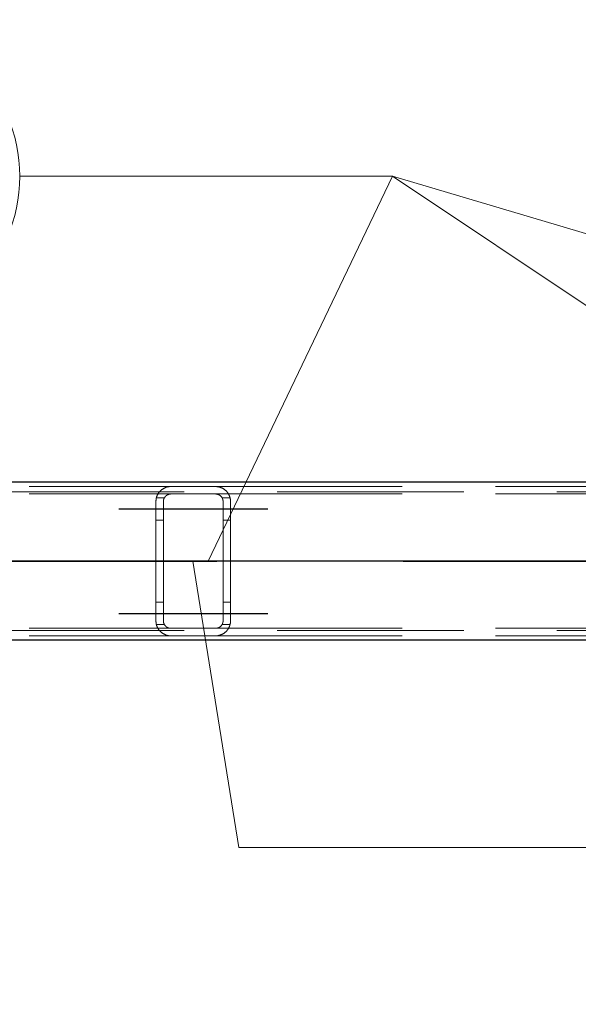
# Model space of a CAD drawing. Header units: millimetres. Extents: x -851 to 2, y 9346 to 10016.
# Tile 313 of 505: x -377 to -369, y 9388 to 9401. Entities that reach past the tile are written whole.
import ezdxf

# ---------------------------------------------------------------- set-up
doc = ezdxf.new("R2010")
doc.units = ezdxf.units.MM
doc.header["$LTSCALE"] = 10
doc.linetypes.add('HIDDEN', pattern=[0.375, 0.25, -0.125])
doc.linetypes.add('MITTE', pattern=[2, 1.25, -0.25, 0.25, -0.25])
for name, color, linetype, lineweight in [('PS_Hidden', 2, 'HIDDEN', 9), ('PS_Pos', 1, 'Continuous', 15), ('PS_Shape', 161, 'Continuous', 30), ('PS_SOLID', 7, 'Continuous', 30)]:
    doc.layers.add(name, color=color, linetype=linetype, lineweight=lineweight)
doc.layers.add('PS_Mid', color=5, linetype='MITTE')
doc.styles.add('simplex', font='simplex.shx', dxfattribs={"width": 0.75})

# ---------------------------------------------------------------- blocks, each defined once
blk = doc.blocks.new('*X976')
at = {"layer": 'PS_Hidden', "color": 2, "linetype": 'HIDDEN'}
for p, q in [((-187.116, 9394.594), (-423.956, 9394.594)), ((-384.192, 9394.664), (-374.792, 9394.664)), ((-374.958, 9394.575), (-374.956, 9394.579)), ((-374.956, 9394.579), (-374.953, 9394.582)), ((-374.953, 9394.582), (-374.95, 9394.586)), ((-374.95, 9394.586), (-374.948, 9394.59)), ((-374.948, 9394.59), (-374.945, 9394.593)), ((-374.945, 9394.593), (-374.942, 9394.596)), ((-374.942, 9394.596), (-374.939, 9394.6)), ((-374.939, 9394.6), (-374.936, 9394.603)), ((-374.936, 9394.603), (-374.933, 9394.606)), ((-374.933, 9394.606), (-374.929, 9394.609)), ((-374.929, 9394.609), (-374.926, 9394.612)), ((-374.926, 9394.612), (-374.923, 9394.615)), ((-374.923, 9394.615), (-374.92, 9394.618)), ((-374.92, 9394.618), (-374.916, 9394.621)), ((-374.916, 9394.621), (-374.913, 9394.623)), ((-374.913, 9394.623), (-374.909, 9394.626)), ((-374.909, 9394.626), (-374.905, 9394.629)), ((-374.905, 9394.629), (-374.901, 9394.631)), ((-374.901, 9394.631), (-374.897, 9394.634)), ((-374.897, 9394.634), (-374.893, 9394.637)), ((-374.893, 9394.637), (-374.888, 9394.639)), ((-374.888, 9394.639), (-374.883, 9394.642)), ((-374.883, 9394.642), (-374.879, 9394.644)), ((-374.879, 9394.644), (-374.874, 9394.646)), ((-374.874, 9394.646), (-374.869, 9394.648)), ((-374.869, 9394.648), (-374.864, 9394.65)), ((-374.864, 9394.65), (-374.858, 9394.652)), ((-374.858, 9394.652), (-374.853, 9394.654)), ((-374.853, 9394.654), (-374.847, 9394.656)), ((-374.847, 9394.656), (-374.842, 9394.657)), ((-374.842, 9394.657), (-374.835, 9394.659)), ((-374.835, 9394.659), (-374.829, 9394.66)), ((-374.829, 9394.66), (-374.822, 9394.661)), ((-374.822, 9394.661), (-374.815, 9394.662)), ((-374.815, 9394.662), (-374.807, 9394.663)), ((-374.807, 9394.663), (-374.8, 9394.663)), ((-374.8, 9394.663), (-374.792, 9394.664)), ((-374.792, 9394.664), (-374.192, 9394.664)), ((-374.192, 9394.664), (-364.792, 9394.664)), ((-374.192, 9394.664), (-374.185, 9394.663)), ((-374.185, 9394.663), (-374.178, 9394.663)), ((-374.178, 9394.663), (-374.171, 9394.662)), ((-374.171, 9394.662), (-374.164, 9394.661)), ((-374.164, 9394.661), (-374.157, 9394.66)), ((-374.157, 9394.66), (-374.15, 9394.659)), ((-374.15, 9394.659), (-374.143, 9394.657)), ((-374.143, 9394.657), (-374.137, 9394.656)), ((-374.137, 9394.656), (-374.131, 9394.654)), ((-374.131, 9394.654), (-374.126, 9394.652)), ((-374.126, 9394.652), (-374.121, 9394.65)), ((-374.121, 9394.65), (-374.116, 9394.648)), ((-374.116, 9394.648), (-374.111, 9394.646)), ((-374.111, 9394.646), (-374.106, 9394.644)), ((-374.106, 9394.644), (-374.101, 9394.641)), ((-374.101, 9394.641), (-374.096, 9394.639)), ((-374.096, 9394.639), (-374.092, 9394.636)), ((-374.092, 9394.636), (-374.087, 9394.634)), ((-374.087, 9394.634), (-374.083, 9394.631)), ((-374.083, 9394.631), (-374.079, 9394.628)), ((-374.079, 9394.628), (-374.075, 9394.625)), ((-374.075, 9394.625), (-374.071, 9394.622)), ((-374.071, 9394.622), (-374.067, 9394.619)), ((-374.067, 9394.619), (-374.063, 9394.616)), ((-374.063, 9394.616), (-374.06, 9394.613)), ((-374.06, 9394.613), (-374.056, 9394.61)), ((-374.056, 9394.61), (-374.053, 9394.607)), ((-374.053, 9394.607), (-374.05, 9394.604)), ((-374.05, 9394.604), (-374.047, 9394.601)), ((-374.047, 9394.601), (-374.044, 9394.598)), ((-374.044, 9394.598), (-374.041, 9394.595)), ((-374.041, 9394.595), (-374.038, 9394.591)), ((-374.038, 9394.591), (-374.036, 9394.588)), ((-374.036, 9394.588), (-374.033, 9394.584)), ((-374.033, 9394.584), (-374.03, 9394.581)), ((-374.03, 9394.581), (-374.028, 9394.577)), ((-384.192, 9394.564), (-374.792, 9394.564)), ((-374.992, 9394.478), (-374.991, 9394.483)), ((-374.992, 9394.473), (-374.992, 9394.478)), ((-374.992, 9394.468), (-374.992, 9394.473)), ((-374.992, 9394.464), (-374.992, 9394.468)), ((-374.992, 9392.864), (-374.992, 9394.464)), ((-374.991, 9394.488), (-374.99, 9394.493)), ((-374.991, 9394.483), (-374.991, 9394.488)), ((-374.99, 9394.493), (-374.989, 9394.497)), ((-374.989, 9394.502), (-374.988, 9394.507)), ((-374.989, 9394.497), (-374.989, 9394.502)), ((-374.988, 9394.507), (-374.987, 9394.511)), ((-374.987, 9394.511), (-374.985, 9394.516)), ((-374.879, 9394.514), (-374.986, 9394.514)), ((-374.985, 9394.516), (-374.984, 9394.521)), ((-374.984, 9394.521), (-374.983, 9394.525)), ((-374.983, 9394.525), (-374.981, 9394.53)), ((-374.981, 9394.53), (-374.98, 9394.534)), ((-374.98, 9394.534), (-374.978, 9394.538)), ((-374.978, 9394.538), (-374.976, 9394.543)), ((-374.976, 9394.543), (-374.974, 9394.547)), ((-374.974, 9394.547), (-374.972, 9394.551)), ((-374.972, 9394.551), (-374.97, 9394.555)), ((-374.97, 9394.555), (-374.968, 9394.559)), ((-374.968, 9394.559), (-374.966, 9394.563)), ((-374.966, 9394.563), (-374.963, 9394.567)), ((-374.963, 9394.567), (-374.961, 9394.571)), ((-374.961, 9394.571), (-374.958, 9394.575)), ((-374.891, 9394.477), (-374.892, 9394.475)), ((-374.892, 9394.475), (-374.892, 9394.472)), ((-374.892, 9394.472), (-374.892, 9394.47)), ((-374.892, 9394.47), (-374.892, 9394.468)), ((-374.892, 9394.468), (-374.892, 9394.466)), ((-374.892, 9394.466), (-374.892, 9394.464)), ((-374.892, 9394.464), (-374.892, 9394.464)), ((-374.892, 9394.464), (-374.892, 9392.864)), ((-374.89, 9394.484), (-374.891, 9394.481)), ((-374.891, 9394.481), (-374.891, 9394.479)), ((-374.891, 9394.479), (-374.891, 9394.477)), ((-374.889, 9394.488), (-374.89, 9394.486)), ((-374.89, 9394.486), (-374.89, 9394.484)), ((-374.888, 9394.492), (-374.889, 9394.49)), ((-374.889, 9394.49), (-374.889, 9394.488)), ((-374.887, 9394.495), (-374.888, 9394.492)), ((-374.886, 9394.499), (-374.887, 9394.497)), ((-374.887, 9394.497), (-374.887, 9394.495)), ((-374.885, 9394.501), (-374.886, 9394.499)), ((-374.884, 9394.503), (-374.885, 9394.501)), ((-374.883, 9394.505), (-374.884, 9394.503)), ((-374.882, 9394.507), (-374.883, 9394.505)), ((-374.881, 9394.509), (-374.882, 9394.507)), ((-374.88, 9394.511), (-374.881, 9394.509)), ((-374.879, 9394.513), (-374.88, 9394.511)), ((-374.878, 9394.515), (-374.879, 9394.513)), ((-374.877, 9394.517), (-374.878, 9394.515)), ((-374.875, 9394.519), (-374.877, 9394.517)), ((-374.874, 9394.521), (-374.875, 9394.519)), ((-374.873, 9394.523), (-374.874, 9394.521)), ((-374.871, 9394.525), (-374.873, 9394.523)), ((-374.87, 9394.527), (-374.871, 9394.525)), ((-374.868, 9394.529), (-374.87, 9394.527)), ((-374.867, 9394.53), (-374.868, 9394.529)), ((-374.865, 9394.532), (-374.867, 9394.53)), ((-374.864, 9394.534), (-374.865, 9394.532)), ((-374.862, 9394.535), (-374.864, 9394.534)), ((-374.86, 9394.537), (-374.862, 9394.535)), ((-374.858, 9394.539), (-374.86, 9394.537)), ((-374.857, 9394.54), (-374.858, 9394.539)), ((-374.855, 9394.542), (-374.857, 9394.54)), ((-374.853, 9394.543), (-374.855, 9394.542)), ((-374.851, 9394.545), (-374.853, 9394.543)), ((-374.849, 9394.546), (-374.851, 9394.545)), ((-374.847, 9394.548), (-374.849, 9394.546)), ((-374.844, 9394.549), (-374.847, 9394.548)), ((-374.842, 9394.55), (-374.844, 9394.549)), ((-374.84, 9394.552), (-374.842, 9394.55)), ((-374.837, 9394.553), (-374.84, 9394.552)), ((-374.835, 9394.554), (-374.837, 9394.553)), ((-374.832, 9394.555), (-374.835, 9394.554)), ((-374.829, 9394.557), (-374.832, 9394.555)), ((-374.827, 9394.558), (-374.829, 9394.557)), ((-374.824, 9394.559), (-374.827, 9394.558)), ((-374.821, 9394.559), (-374.824, 9394.559)), ((-374.818, 9394.56), (-374.821, 9394.559)), ((-374.815, 9394.561), (-374.818, 9394.56)), ((-374.812, 9394.562), (-374.815, 9394.561)), ((-374.809, 9394.562), (-374.812, 9394.562)), ((-374.806, 9394.563), (-374.809, 9394.562)), ((-374.802, 9394.563), (-374.806, 9394.563)), ((-374.799, 9394.563), (-374.802, 9394.563)), ((-374.796, 9394.564), (-374.799, 9394.563)), ((-374.792, 9394.564), (-374.796, 9394.564)), ((-374.192, 9394.564), (-374.792, 9394.564)), ((-374.192, 9394.564), (-364.792, 9394.564)), ((-374.189, 9394.564), (-374.192, 9394.564)), ((-374.186, 9394.563), (-374.189, 9394.564)), ((-374.183, 9394.563), (-374.186, 9394.563)), ((-374.179, 9394.563), (-374.183, 9394.563)), ((-374.176, 9394.562), (-374.179, 9394.563)), ((-374.173, 9394.562), (-374.176, 9394.562)), ((-374.169, 9394.561), (-374.173, 9394.562)), ((-374.166, 9394.56), (-374.169, 9394.561)), ((-374.163, 9394.559), (-374.166, 9394.56)), ((-374.16, 9394.558), (-374.163, 9394.559)), ((-374.157, 9394.557), (-374.16, 9394.558)), ((-374.155, 9394.556), (-374.157, 9394.557)), ((-374.152, 9394.555), (-374.155, 9394.556)), ((-374.149, 9394.554), (-374.152, 9394.555)), ((-374.147, 9394.553), (-374.149, 9394.554)), ((-374.144, 9394.551), (-374.147, 9394.553)), ((-374.142, 9394.55), (-374.144, 9394.551)), ((-374.139, 9394.548), (-374.142, 9394.55)), ((-374.137, 9394.547), (-374.139, 9394.548)), ((-374.135, 9394.545), (-374.137, 9394.547)), ((-374.133, 9394.544), (-374.135, 9394.545)), ((-374.131, 9394.542), (-374.133, 9394.544)), ((-374.129, 9394.54), (-374.131, 9394.542)), ((-374.127, 9394.539), (-374.129, 9394.54)), ((-374.125, 9394.537), (-374.127, 9394.539)), ((-374.123, 9394.536), (-374.125, 9394.537)), ((-374.121, 9394.534), (-374.123, 9394.536)), ((-374.12, 9394.532), (-374.121, 9394.534)), ((-374.118, 9394.531), (-374.12, 9394.532)), ((-374.117, 9394.529), (-374.118, 9394.531)), ((-374.115, 9394.527), (-374.117, 9394.529)), ((-374.114, 9394.525), (-374.115, 9394.527)), ((-374.112, 9394.524), (-374.114, 9394.525)), ((-374.111, 9394.522), (-374.112, 9394.524)), ((-374.11, 9394.52), (-374.111, 9394.522)), ((-374.108, 9394.518), (-374.11, 9394.52)), ((-374.107, 9394.516), (-374.108, 9394.518)), ((-374.106, 9394.514), (-374.107, 9394.516)), ((-374.105, 9394.512), (-374.106, 9394.514)), ((-373.999, 9394.514), (-374.106, 9394.514)), ((-374.104, 9394.51), (-374.105, 9394.512)), ((-374.103, 9394.508), (-374.104, 9394.51)), ((-374.102, 9394.506), (-374.103, 9394.508)), ((-374.101, 9394.504), (-374.102, 9394.506)), ((-374.1, 9394.502), (-374.101, 9394.504)), ((-374.099, 9394.5), (-374.1, 9394.502)), ((-374.098, 9394.498), (-374.099, 9394.5)), ((-374.098, 9394.496), (-374.098, 9394.498)), ((-374.097, 9394.493), (-374.098, 9394.496)), ((-374.096, 9394.491), (-374.097, 9394.493)), ((-374.096, 9394.489), (-374.096, 9394.491)), ((-374.095, 9394.487), (-374.096, 9394.489)), ((-374.095, 9394.485), (-374.095, 9394.487)), ((-374.094, 9394.483), (-374.095, 9394.485)), ((-374.094, 9394.481), (-374.094, 9394.483)), ((-374.094, 9394.478), (-374.094, 9394.481)), ((-374.093, 9394.476), (-374.094, 9394.478)), ((-374.093, 9394.474), (-374.093, 9394.476)), ((-374.093, 9394.472), (-374.093, 9394.474)), ((-374.093, 9394.47), (-374.093, 9394.472)), ((-374.092, 9394.468), (-374.093, 9394.47)), ((-374.092, 9394.466), (-374.092, 9394.468)), ((-374.092, 9394.464), (-374.092, 9394.466)), ((-374.092, 9392.864), (-374.092, 9394.464)), ((-374.028, 9394.577), (-374.025, 9394.573)), ((-374.025, 9394.573), (-374.023, 9394.569)), ((-374.023, 9394.569), (-374.02, 9394.566)), ((-374.02, 9394.566), (-374.018, 9394.562)), ((-374.018, 9394.562), (-374.016, 9394.558)), ((-374.016, 9394.558), (-374.014, 9394.554)), ((-374.014, 9394.554), (-374.012, 9394.549)), ((-374.012, 9394.549), (-374.01, 9394.545)), ((-374.01, 9394.545), (-374.008, 9394.541)), ((-374.008, 9394.541), (-374.006, 9394.537)), ((-374.006, 9394.537), (-374.005, 9394.532)), ((-374.005, 9394.532), (-374.003, 9394.528)), ((-374.003, 9394.528), (-374.002, 9394.524)), ((-374.002, 9394.524), (-374, 9394.519)), ((-374, 9394.519), (-373.999, 9394.515)), ((-373.999, 9394.515), (-373.998, 9394.51)), ((-373.998, 9394.51), (-373.997, 9394.505)), ((-373.997, 9394.505), (-373.996, 9394.501)), ((-373.996, 9394.501), (-373.995, 9394.496)), ((-373.995, 9394.496), (-373.994, 9394.492)), ((-373.994, 9394.492), (-373.994, 9394.487)), ((-373.994, 9394.487), (-373.993, 9394.482)), ((-373.993, 9394.482), (-373.993, 9394.478)), ((-373.993, 9394.478), (-373.993, 9394.473)), ((-373.993, 9394.473), (-373.992, 9394.468)), ((-373.992, 9394.468), (-373.992, 9394.464)), ((-373.992, 9394.464), (-373.992, 9394.464)), ((-373.992, 9394.464), (-373.992, 9392.864)), ((-374.892, 9394.214), (-374.992, 9394.214)), ((-373.992, 9394.214), (-374.092, 9394.214)), ((-374.892, 9393.114), (-374.992, 9393.114)), ((-373.992, 9393.114), (-374.092, 9393.114)), ((-374.992, 9392.859), (-374.992, 9392.864)), ((-374.892, 9392.864), (-374.892, 9392.861)), ((-374.092, 9392.861), (-374.092, 9392.864)), ((-374.092, 9392.864), (-374.092, 9392.864)), ((-373.992, 9392.864), (-373.992, 9392.859)), ((-187.116, 9392.734), (-423.956, 9392.734)), ((-384.192, 9392.764), (-374.792, 9392.764)), ((-374.992, 9392.854), (-374.992, 9392.859)), ((-374.992, 9392.849), (-374.992, 9392.854)), ((-374.991, 9392.844), (-374.992, 9392.849)), ((-374.991, 9392.839), (-374.991, 9392.844)), ((-374.99, 9392.835), (-374.991, 9392.839)), ((-374.989, 9392.83), (-374.99, 9392.835)), ((-374.989, 9392.825), (-374.989, 9392.83)), ((-374.988, 9392.82), (-374.989, 9392.825)), ((-374.987, 9392.816), (-374.988, 9392.82)), ((-374.985, 9392.811), (-374.987, 9392.816)), ((-374.879, 9392.814), (-374.986, 9392.814)), ((-374.984, 9392.807), (-374.985, 9392.811)), ((-374.983, 9392.802), (-374.984, 9392.807)), ((-374.981, 9392.798), (-374.983, 9392.802)), ((-374.98, 9392.793), (-374.981, 9392.798)), ((-374.978, 9392.789), (-374.98, 9392.793)), ((-374.976, 9392.784), (-374.978, 9392.789)), ((-374.974, 9392.78), (-374.976, 9392.784)), ((-374.972, 9392.776), (-374.974, 9392.78)), ((-374.97, 9392.772), (-374.972, 9392.776)), ((-374.968, 9392.768), (-374.97, 9392.772)), ((-374.966, 9392.764), (-374.968, 9392.768)), ((-374.963, 9392.76), (-374.966, 9392.764)), ((-374.961, 9392.756), (-374.963, 9392.76)), ((-374.958, 9392.752), (-374.961, 9392.756)), ((-374.956, 9392.748), (-374.958, 9392.752)), ((-374.953, 9392.745), (-374.956, 9392.748)), ((-374.95, 9392.741), (-374.953, 9392.745)), ((-374.948, 9392.738), (-374.95, 9392.741)), ((-374.945, 9392.734), (-374.948, 9392.738)), ((-374.942, 9392.731), (-374.945, 9392.734)), ((-374.939, 9392.727), (-374.942, 9392.731)), ((-374.892, 9392.861), (-374.892, 9392.859)), ((-374.892, 9392.859), (-374.892, 9392.857)), ((-374.892, 9392.857), (-374.892, 9392.855)), ((-374.892, 9392.855), (-374.892, 9392.852)), ((-374.892, 9392.852), (-374.891, 9392.85)), ((-374.891, 9392.85), (-374.891, 9392.848)), ((-374.891, 9392.848), (-374.891, 9392.846)), ((-374.891, 9392.846), (-374.89, 9392.844)), ((-374.89, 9392.844), (-374.89, 9392.841)), ((-374.89, 9392.841), (-374.889, 9392.839)), ((-374.889, 9392.839), (-374.889, 9392.837)), ((-374.889, 9392.837), (-374.888, 9392.835)), ((-374.888, 9392.835), (-374.887, 9392.833)), ((-374.887, 9392.833), (-374.887, 9392.83)), ((-374.887, 9392.83), (-374.886, 9392.828)), ((-374.886, 9392.828), (-374.885, 9392.826)), ((-374.885, 9392.826), (-374.884, 9392.824)), ((-374.884, 9392.824), (-374.883, 9392.822)), ((-374.883, 9392.822), (-374.882, 9392.82)), ((-374.882, 9392.82), (-374.881, 9392.818)), ((-374.881, 9392.818), (-374.88, 9392.816)), ((-374.88, 9392.816), (-374.879, 9392.814)), ((-374.879, 9392.814), (-374.878, 9392.812)), ((-374.878, 9392.812), (-374.877, 9392.81)), ((-374.877, 9392.81), (-374.875, 9392.808)), ((-374.875, 9392.808), (-374.874, 9392.806)), ((-374.874, 9392.806), (-374.873, 9392.804)), ((-374.873, 9392.804), (-374.871, 9392.802)), ((-374.871, 9392.802), (-374.87, 9392.8)), ((-374.87, 9392.8), (-374.868, 9392.799)), ((-374.868, 9392.799), (-374.867, 9392.797)), ((-374.867, 9392.797), (-374.865, 9392.795)), ((-374.865, 9392.795), (-374.864, 9392.793)), ((-374.864, 9392.793), (-374.862, 9392.792)), ((-374.862, 9392.792), (-374.86, 9392.79)), ((-374.86, 9392.79), (-374.858, 9392.789)), ((-374.858, 9392.789), (-374.857, 9392.787)), ((-374.857, 9392.787), (-374.855, 9392.785)), ((-374.855, 9392.785), (-374.853, 9392.784)), ((-374.853, 9392.784), (-374.851, 9392.782)), ((-374.851, 9392.782), (-374.849, 9392.781)), ((-374.849, 9392.781), (-374.847, 9392.78)), ((-374.847, 9392.78), (-374.844, 9392.778)), ((-374.844, 9392.778), (-374.842, 9392.777)), ((-374.842, 9392.777), (-374.84, 9392.775)), ((-374.84, 9392.775), (-374.837, 9392.774)), ((-374.837, 9392.774), (-374.835, 9392.773)), ((-374.835, 9392.773), (-374.832, 9392.772)), ((-374.832, 9392.772), (-374.829, 9392.771)), ((-374.829, 9392.771), (-374.827, 9392.77)), ((-374.827, 9392.77), (-374.824, 9392.769)), ((-374.824, 9392.769), (-374.821, 9392.768)), ((-374.821, 9392.768), (-374.818, 9392.767)), ((-374.818, 9392.767), (-374.815, 9392.766)), ((-374.815, 9392.766), (-374.812, 9392.765)), ((-374.812, 9392.765), (-374.809, 9392.765)), ((-374.809, 9392.765), (-374.806, 9392.764)), ((-374.806, 9392.764), (-374.802, 9392.764)), ((-374.802, 9392.764), (-374.799, 9392.764)), ((-374.799, 9392.764), (-374.796, 9392.764)), ((-374.796, 9392.764), (-374.792, 9392.764)), ((-374.792, 9392.764), (-374.192, 9392.764)), ((-374.192, 9392.764), (-364.792, 9392.764)), ((-374.192, 9392.764), (-374.189, 9392.764)), ((-374.189, 9392.764), (-374.186, 9392.764)), ((-374.186, 9392.764), (-374.183, 9392.764)), ((-374.183, 9392.764), (-374.179, 9392.764)), ((-374.179, 9392.764), (-374.176, 9392.765)), ((-374.176, 9392.765), (-374.173, 9392.766)), ((-374.173, 9392.766), (-374.169, 9392.766)), ((-374.169, 9392.766), (-374.166, 9392.767)), ((-374.166, 9392.767), (-374.163, 9392.768)), ((-374.163, 9392.768), (-374.16, 9392.769)), ((-374.16, 9392.769), (-374.157, 9392.77)), ((-374.157, 9392.77), (-374.155, 9392.771)), ((-374.155, 9392.771), (-374.152, 9392.772)), ((-374.152, 9392.772), (-374.149, 9392.773)), ((-374.149, 9392.773), (-374.147, 9392.775)), ((-374.147, 9392.775), (-374.144, 9392.776)), ((-374.144, 9392.776), (-374.142, 9392.777)), ((-374.142, 9392.777), (-374.139, 9392.779)), ((-374.139, 9392.779), (-374.137, 9392.78)), ((-374.137, 9392.78), (-374.135, 9392.782)), ((-374.135, 9392.782), (-374.133, 9392.783)), ((-374.133, 9392.783), (-374.131, 9392.785)), ((-374.131, 9392.785), (-374.129, 9392.787)), ((-374.129, 9392.787), (-374.127, 9392.788)), ((-374.127, 9392.788), (-374.125, 9392.79)), ((-374.125, 9392.79), (-374.123, 9392.792)), ((-374.123, 9392.792), (-374.121, 9392.793)), ((-374.121, 9392.793), (-374.12, 9392.795)), ((-374.12, 9392.795), (-374.118, 9392.797)), ((-374.118, 9392.797), (-374.117, 9392.798)), ((-374.117, 9392.798), (-374.115, 9392.8)), ((-374.115, 9392.8), (-374.114, 9392.802)), ((-374.114, 9392.802), (-374.112, 9392.804)), ((-374.112, 9392.804), (-374.111, 9392.805)), ((-374.111, 9392.805), (-374.11, 9392.807)), ((-374.11, 9392.807), (-374.108, 9392.809)), ((-374.108, 9392.809), (-374.107, 9392.811)), ((-374.107, 9392.811), (-374.106, 9392.813)), ((-374.106, 9392.813), (-374.105, 9392.815)), ((-373.999, 9392.814), (-374.106, 9392.814)), ((-374.105, 9392.815), (-374.104, 9392.817)), ((-374.104, 9392.817), (-374.103, 9392.819)), ((-374.103, 9392.819), (-374.102, 9392.821)), ((-374.102, 9392.821), (-374.101, 9392.823)), ((-374.101, 9392.823), (-374.1, 9392.825)), ((-374.1, 9392.825), (-374.099, 9392.827)), ((-374.099, 9392.827), (-374.098, 9392.829)), ((-374.098, 9392.832), (-374.097, 9392.834)), ((-374.098, 9392.829), (-374.098, 9392.832)), ((-374.097, 9392.834), (-374.096, 9392.836)), ((-374.096, 9392.838), (-374.095, 9392.84)), ((-374.096, 9392.836), (-374.096, 9392.838)), ((-374.095, 9392.842), (-374.094, 9392.844)), ((-374.095, 9392.84), (-374.095, 9392.842)), ((-374.094, 9392.849), (-374.093, 9392.851)), ((-374.094, 9392.847), (-374.094, 9392.849)), ((-374.094, 9392.844), (-374.094, 9392.847)), ((-374.093, 9392.857), (-374.092, 9392.859)), ((-374.093, 9392.855), (-374.093, 9392.857)), ((-374.093, 9392.853), (-374.093, 9392.855)), ((-374.093, 9392.851), (-374.093, 9392.853)), ((-374.092, 9392.859), (-374.092, 9392.861)), ((-374.041, 9392.733), (-374.044, 9392.729)), ((-374.038, 9392.736), (-374.041, 9392.733)), ((-374.036, 9392.739), (-374.038, 9392.736)), ((-374.033, 9392.743), (-374.036, 9392.739)), ((-374.03, 9392.747), (-374.033, 9392.743)), ((-374.028, 9392.75), (-374.03, 9392.747)), ((-374.025, 9392.754), (-374.028, 9392.75)), ((-374.023, 9392.758), (-374.025, 9392.754)), ((-374.02, 9392.762), (-374.023, 9392.758)), ((-374.018, 9392.766), (-374.02, 9392.762)), ((-374.016, 9392.77), (-374.018, 9392.766)), ((-374.014, 9392.774), (-374.016, 9392.77)), ((-374.012, 9392.778), (-374.014, 9392.774)), ((-374.01, 9392.782), (-374.012, 9392.778)), ((-374.008, 9392.786), (-374.01, 9392.782)), ((-374.006, 9392.79), (-374.008, 9392.786)), ((-374.005, 9392.795), (-374.006, 9392.79)), ((-374.003, 9392.799), (-374.005, 9392.795)), ((-374.002, 9392.804), (-374.003, 9392.799)), ((-374, 9392.808), (-374.002, 9392.804)), ((-373.999, 9392.813), (-374, 9392.808)), ((-373.998, 9392.817), (-373.999, 9392.813)), ((-373.997, 9392.822), (-373.998, 9392.817)), ((-373.996, 9392.826), (-373.997, 9392.822)), ((-373.995, 9392.831), (-373.996, 9392.826)), ((-373.994, 9392.836), (-373.995, 9392.831)), ((-373.993, 9392.845), (-373.994, 9392.84)), ((-373.994, 9392.84), (-373.994, 9392.836)), ((-373.992, 9392.859), (-373.993, 9392.854)), ((-373.993, 9392.854), (-373.993, 9392.85)), ((-373.993, 9392.85), (-373.993, 9392.845)), ((-384.192, 9392.664), (-374.792, 9392.664)), ((-374.936, 9392.724), (-374.939, 9392.727)), ((-374.933, 9392.721), (-374.936, 9392.724)), ((-374.929, 9392.718), (-374.933, 9392.721)), ((-374.926, 9392.715), (-374.929, 9392.718)), ((-374.923, 9392.712), (-374.926, 9392.715)), ((-374.92, 9392.709), (-374.923, 9392.712)), ((-374.916, 9392.706), (-374.92, 9392.709)), ((-374.913, 9392.704), (-374.916, 9392.706)), ((-374.909, 9392.701), (-374.913, 9392.704)), ((-374.905, 9392.698), (-374.909, 9392.701)), ((-374.901, 9392.696), (-374.905, 9392.698)), ((-374.897, 9392.693), (-374.901, 9392.696)), ((-374.893, 9392.691), (-374.897, 9392.693)), ((-374.888, 9392.688), (-374.893, 9392.691)), ((-374.883, 9392.686), (-374.888, 9392.688)), ((-374.879, 9392.683), (-374.883, 9392.686)), ((-374.874, 9392.681), (-374.879, 9392.683)), ((-374.869, 9392.679), (-374.874, 9392.681)), ((-374.864, 9392.677), (-374.869, 9392.679)), ((-374.858, 9392.675), (-374.864, 9392.677)), ((-374.853, 9392.673), (-374.858, 9392.675)), ((-374.847, 9392.671), (-374.853, 9392.673)), ((-374.842, 9392.67), (-374.847, 9392.671)), ((-374.835, 9392.668), (-374.842, 9392.67)), ((-374.829, 9392.667), (-374.835, 9392.668)), ((-374.822, 9392.666), (-374.829, 9392.667)), ((-374.815, 9392.665), (-374.822, 9392.666)), ((-374.807, 9392.664), (-374.815, 9392.665)), ((-374.8, 9392.664), (-374.807, 9392.664)), ((-374.792, 9392.664), (-374.8, 9392.664)), ((-374.192, 9392.664), (-374.792, 9392.664)), ((-374.192, 9392.664), (-364.792, 9392.664)), ((-374.185, 9392.664), (-374.192, 9392.664)), ((-374.178, 9392.664), (-374.185, 9392.664)), ((-374.171, 9392.665), (-374.178, 9392.664)), ((-374.164, 9392.666), (-374.171, 9392.665)), ((-374.157, 9392.667), (-374.164, 9392.666)), ((-374.15, 9392.668), (-374.157, 9392.667)), ((-374.143, 9392.67), (-374.15, 9392.668)), ((-374.137, 9392.671), (-374.143, 9392.67)), ((-374.131, 9392.673), (-374.137, 9392.671)), ((-374.126, 9392.675), (-374.131, 9392.673)), ((-374.121, 9392.677), (-374.126, 9392.675)), ((-374.116, 9392.679), (-374.121, 9392.677)), ((-374.111, 9392.681), (-374.116, 9392.679)), ((-374.106, 9392.683), (-374.111, 9392.681)), ((-374.101, 9392.686), (-374.106, 9392.683)), ((-374.096, 9392.688), (-374.101, 9392.686)), ((-374.092, 9392.691), (-374.096, 9392.688)), ((-374.087, 9392.694), (-374.092, 9392.691)), ((-374.083, 9392.696), (-374.087, 9392.694)), ((-374.079, 9392.699), (-374.083, 9392.696)), ((-374.075, 9392.702), (-374.079, 9392.699)), ((-374.071, 9392.705), (-374.075, 9392.702)), ((-374.067, 9392.708), (-374.071, 9392.705)), ((-374.063, 9392.711), (-374.067, 9392.708)), ((-374.06, 9392.714), (-374.063, 9392.711)), ((-374.056, 9392.717), (-374.06, 9392.714)), ((-374.053, 9392.72), (-374.056, 9392.717)), ((-374.05, 9392.723), (-374.053, 9392.72)), ((-374.047, 9392.726), (-374.05, 9392.723)), ((-374.044, 9392.729), (-374.047, 9392.726))]:
    blk.add_line(p, q, dxfattribs=at)
at = {"layer": 'PS_Mid', "color": 5, "linetype": 'MITTE'}
for p, q in [((-375.492, 9394.364), (-374.392, 9394.364)), ((-375.492, 9394.364), (-374.392, 9394.364)), ((-374.592, 9394.364), (-373.492, 9394.364)), ((-374.592, 9394.364), (-373.492, 9394.364)), ((-184.627, 9393.664), (-426.445, 9393.664)), ((-406.677, 9393.664), (-342.308, 9393.664)), ((-374.492, 9393.664), (-374.492, 9393.664)), ((-375.492, 9392.964), (-374.392, 9392.964)), ((-375.492, 9392.964), (-374.392, 9392.964)), ((-374.592, 9392.964), (-373.492, 9392.964)), ((-374.592, 9392.964), (-373.492, 9392.964))]:
    blk.add_line(p, q, dxfattribs=at)
at = {"layer": 'PS_SOLID', "color": 7, "linetype": 'Continuous'}
for p, q in [((-187.116, 9394.724), (-423.956, 9394.724)), ((-187.116, 9392.604), (-423.956, 9392.604))]:
    blk.add_line(p, q, dxfattribs=at)
blk = doc.blocks.new('*X1003')
at = {"color": 1}
for p, q in [((-374.496, 9393.664), (-373.881, 9389.824)), ((-366.781, 9391.924), (-360.996, 9391.924)), ((-373.881, 9389.824), (-368.881, 9389.824)), ((-366.781, 9387.724), (-360.996, 9387.724))]:
    blk.add_line(p, q, dxfattribs=at)
for centre, start, end in [((-366.781, 9389.824), 90, 270), ((-360.996, 9389.824), 270, 90)]:
    blk.add_arc(centre, 2.1, start, end, dxfattribs=at)
at = {"color": 30, "style": 'simplex', "width": 0.75}
blk.add_text('572', height=3, dxfattribs=at).set_placement((-366.781, 9388.324))
blk = doc.blocks.new('*X1500')
at = {"color": 1}
for p, q in [((-384.705, 9400.922), (-378.919, 9400.922)), ((-376.819, 9398.822), (-371.819, 9398.822)), ((-374.291, 9393.664), (-371.819, 9398.822)), ((-384.705, 9396.722), (-378.919, 9396.722))]:
    blk.add_line(p, q, dxfattribs=at)
for centre, start, end in [((-384.705, 9398.822), 90, 270), ((-378.919, 9398.822), 270, 90)]:
    blk.add_arc(centre, 2.1, start, end, dxfattribs=at)
at = {"color": 30, "style": 'simplex', "width": 0.75}
blk.add_text('590', height=3, dxfattribs=at).set_placement((-384.705, 9397.322))
blk = doc.blocks.new('*X1501')
at = {"color": 1}
for p in [(-376.819, 9398.822), (-364.09, 9393.664)]:
    blk.add_line(p, (-371.819, 9398.822), dxfattribs=at)
blk = doc.blocks.new('*X1502')
at = {"color": 1}
for p in [(-376.819, 9398.822), (-354.455, 9393.664)]:
    blk.add_line(p, (-371.819, 9398.822), dxfattribs=at)

msp = doc.modelspace()

# ---------------------------------------------------------------- block references
at = {"layer": 'PS_Pos'}
for name in ['*X1500', '*X1501', '*X1502', '*X1003']:
    msp.add_blockref(name, (0, 0), dxfattribs=at)
at = {"layer": 'PS_Shape', "color": 31}
msp.add_blockref('*X976', (0, 0), dxfattribs=at)

doc.saveas('drawing.dxf')
